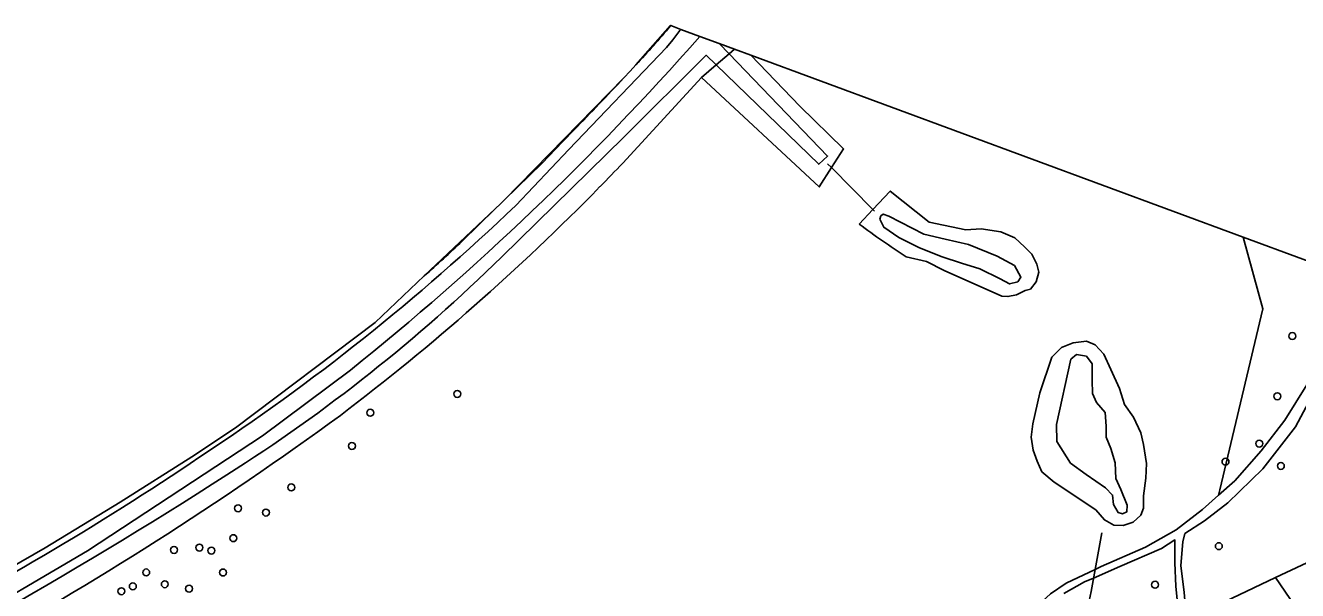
# Model space of a CAD drawing. Extents: x 155275 to 156265, y 382654 to 383635.
# Drawn here: x 155548.9 to 155728.7, y 383554.9 to 383634.7 of the extents above; entities that cross this region are included whole.
import ezdxf

# ---------------------------------------------------------------- set-up
doc = ezdxf.new("R2010")
doc.units = 0
for name, color, linetype in [('IMGEO_Boom', 7, 'Continuous'), ('IMGEO_Duiker', 7, 'Continuous'), ('IMGEO_Erf', 7, 'Continuous'), ('IMGEO_Fietspad_gesloten', 7, 'Continuous'), ('IMGEO_Gemengd_bos', 7, 'Continuous'), ('IMGEO_Groenvoorziening', 7, 'Continuous'), ('IMGEO_Oever', 7, 'Continuous'), ('IMGEO_Pand', 7, 'Continuous'), ('IMGEO_Sloot', 7, 'Continuous'), ('IMGEO_Voetpad_halfverhard', 7, 'Continuous'), ('IMGEO_Waterloop', 7, 'Continuous')]:
    doc.layers.add(name, color=color, linetype=linetype)

msp = doc.modelspace()

# ---------------------------------------------------------------- linework, layer by layer
at = {"layer": 'IMGEO_Boom'}
for centre in [(155727.95, 383590.87), (155609.91, 383582.69), (155725.83, 383582.36), (155597.6, 383580.03), (155723.27, 383575.67), (155595.01, 383575.34), (155718.5, 383573.12), (155726.33, 383572.53), (155586.44, 383569.49), (155578.92, 383566.54), (155582.85, 383565.94), (155573.45, 383560.99), (155578.24, 383562.32), (155717.56, 383561.19), (155569.86, 383560.66), (155575.15, 383560.56), (155565.93, 383557.48), (155576.79, 383557.47), (155568.56, 383555.82), (155708.54, 383555.74), (155562.42, 383554.83), (155564.04, 383555.52), (155571.99, 383555.19)]:
    msp.add_circle(centre, 0.489, dxfattribs=at)
at = {"layer": 'IMGEO_Duiker'}
for points in [[(155668.87, 383608.5), (155668.66, 383608.72), (155662.82, 383614.65), (155662.26, 383615.21)], [(155699.25, 383553.49), (155699.49, 383554.8), (155701.01, 383563.09)]]:
    msp.add_lwpolyline(points, dxfattribs=at)
at = {"layer": 'IMGEO_Erf'}
msp.add_lwpolyline([(155729.62, 383550.85), (155725.56, 383556.77), (155713.31, 383550.93), (155726.77, 383531.57), (155770.82, 383467.54)], dxfattribs=at)
at = {"layer": 'IMGEO_Fietspad_gesloten'}
for points in [[(155640.03, 383634.73), (155635.16, 383629.18)], [(155640.1, 383634.71), (155640.03, 383634.73)], [(155633.45, 383627.34), (155616.57, 383610.11)], [(155616.57, 383610.11), (155621.89, 383615.3), (155624.78, 383618.29), (155626.46, 383620.02)], [(155615.27, 383608.83), (155605.24, 383599.35)], [(155610.6, 383604.27), (155615.27, 383608.83)]]:
    msp.add_lwpolyline(points, dxfattribs=at)
for centre, radius, start, end in [((155477.39, 383773.84), 214.08, 318.4563, 319.4653), ((155294.78, 383943.67), 463.43, 317.2636, 317.7141), ((155294.78, 383943.67), 463.43, 315.7018, 316.954), ((155479.2, 383741.97), 190.33, 311.4673, 313.6583)]:
    msp.add_arc(centre, radius, start, end, dxfattribs=at)
at = {"layer": 'IMGEO_Gemengd_bos'}
for points in [[(155651.4, 383630.53), (155658.31, 383623.32), (155664.51, 383617.29), (155662.82, 383614.65), (155661.07, 383611.92), (155644.41, 383627.4), (155633.29, 383615.29)], [(155676.25, 383534.54), (155677.37, 383535.86), (155679.44, 383538.94), (155684.08, 383544.71), (155689.05, 383550.18), (155693.75, 383554.48), (155695.98, 383555.96), (155700.06, 383557.91), (155700.91, 383558.31), (155707.19, 383561.04), (155711.55, 383563.51), (155715.26, 383566.38), (155717.53, 383568.4), (155717.71, 383569.15), (155723.77, 383594.72), (155721.01, 383604.84), (155651.4, 383630.53)], [(155666.73, 383606.67), (155668.66, 383608.72), (155671.12, 383611.35), (155676.6, 383606.94), (155681.78, 383605.88), (155683.96, 383606.03), (155686.76, 383605.57), (155688.71, 383604.75), (155690.09, 383603.47), (155691.11, 383602.43), (155691.81, 383601.04), (155692.13, 383599.87), (155691.75, 383598.52), (155690.93, 383597.49), (155690.19, 383597.28), (155688.94, 383596.68), (155687.74, 383596.43), (155686.9, 383596.51), (155678.74, 383600.14), (155676.25, 383601.38), (155673.37, 383602.07)]]:
    msp.add_lwpolyline(points, dxfattribs=at)
msp.add_lwpolyline([(155702.74, 383564.16), (155701.38, 383564.91), (155700.16, 383566.32), (155694.29, 383570.21), (155692.53, 383571.71), (155691.87, 383573.18), (155691.31, 383574.76), (155691.05, 383576.57), (155691.26, 383578.49), (155692.26, 383582.86), (155693.93, 383587.9), (155695.33, 383589.25), (155696.97, 383589.91), (155698.83, 383590.16), (155700.1, 383589.64), (155701.31, 383588.32), (155702.3, 383586.15), (155703.52, 383583.48), (155704.23, 383581.18), (155705.52, 383579.4), (155706.54, 383577.18), (155706.92, 383575.55), (155707.32, 383572.89), (155707.26, 383570.8), (155706.91, 383568.31), (155706.92, 383566.63), (155706.89, 383566.54), (155706.55, 383565.56), (155705.46, 383564.59), (155704.04, 383564.13)], close=True, dxfattribs=at)
for centre, radius, start, end in [((155395.9, 383841.82), 328.14, 315.5346, 316.3415), ((155390.19, 383847.35), 336.08, 307.1993, 315.542), ((155727.15, 383686.82), 100.37, 232.9927, 237.6044), ((155300.26, 383981.58), 497.46, 298.8352, 306.1036)]:
    msp.add_arc(centre, radius, start, end, dxfattribs=at)
at = {"layer": 'IMGEO_Groenvoorziening'}
for points in [[(155641.52, 383634.18), (155640.1, 383634.71)], [(155618.16, 383609.32), (155625.69, 383617.2), (155639.46, 383631.6), (155640.38, 383632.72)], [(155635.16, 383629.18), (155634.36, 383628.27), (155633.45, 383627.34)], [(155626.46, 383620.02), (155624.78, 383618.29), (155621.89, 383615.3), (155616.57, 383610.11), (155616.03, 383609.55), (155615.27, 383608.83), (155610.6, 383604.27)], [(155737.88, 383598.62), (155721.01, 383604.84), (155723.77, 383594.72), (155717.71, 383569.15), (155717.53, 383568.4), (155719.82, 383570.44), (155723.54, 383574.64), (155726.9, 383578.98), (155731.56, 383586.48), (155737.88, 383598.62)], [(155605.24, 383599.35), (155598.28, 383592.77), (155578.55, 383577.91), (155572.4, 383573.81), (155562.25, 383567.42), (155551.64, 383560.96), (155540.07, 383554.3), (155528.01, 383548.03), (155513.35, 383540.7), (155501.87, 383535.2), (155488.65, 383529.61), (155479.09, 383525.64), (155474.47, 383523.72), (155473.31, 383523.29), (155473.33, 383522.38), (155474.47, 383519.47), (155475.34, 383517.28), (155478.4, 383509.51), (155482.71, 383498.16)], [(155787.44, 383580.33), (155739.14, 383598.15), (155728.42, 383578.03), (155723.78, 383572.11), (155718.82, 383567.29), (155715.55, 383564.77), (155712.75, 383562.97), (155712.45, 383561.82), (155712.2, 383558.44), (155712.64, 383554.67), (155713.01, 383550.79), (155713.31, 383550.93), (155725.56, 383556.77), (155733.71, 383560.6), (155733.83, 383560.43), (155739.79, 383563.17), (155739.71, 383563.35), (155745.24, 383565.96), (155756.13, 383571.03), (155761.49, 383573.54), (155766.86, 383576.05), (155781.07, 383582.65), (155787.44, 383580.33)], [(155712, 383550.31), (155711.5, 383555.54), (155711.32, 383558.86), (155711.36, 383562.08), (155709.44, 383560.85), (155703.55, 383558.3), (155699.84, 383556.69), (155698.59, 383556.16), (155695.66, 383554.5)]]:
    msp.add_lwpolyline(points, dxfattribs=at)
for centre, radius, start, end in [((155477.39, 383773.84), 214.08, 318.4563, 319.4653), ((154760.74, 384325.86), 1119.91, 321.76245, 321.8574), ((155294.78, 383943.67), 463.43, 317.2636, 317.7141), ((155294.78, 383943.67), 463.43, 315.7018, 316.954), ((155402.52, 383834.49), 311.77, 303.2635, 313.7625), ((155479.2, 383741.97), 190.33, 311.4673, 313.6583), ((155338.8, 383921.51), 419.52, 296.8978, 304.0207)]:
    msp.add_arc(centre, radius, start, end, dxfattribs=at)
at = {"layer": 'IMGEO_Oever'}
for points in [[(155644.2, 383633.19), (155641.52, 383634.18)], [(155640.38, 383632.72), (155639.46, 383631.6), (155625.69, 383617.2), (155618.16, 383609.32)], [(155646.92, 383632.19), (155648.33, 383630.73), (155649.1, 383631.38), (155646.92, 383632.19)], [(155644.41, 383627.4), (155646.49, 383629.16), (155645.07, 383630.53), (155633.43, 383618.95), (155616.2, 383602.04)], [(155633.29, 383615.29), (155644.41, 383627.4)], [(155681.78, 383605.88), (155676.6, 383606.94), (155671.12, 383611.35), (155668.66, 383608.72), (155666.73, 383606.67)], [(155673.37, 383602.07), (155676.25, 383601.38), (155678.74, 383600.14), (155686.9, 383596.51), (155687.74, 383596.43), (155688.94, 383596.68), (155690.19, 383597.28), (155690.93, 383597.49), (155691.75, 383598.52), (155692.13, 383599.87), (155691.81, 383601.04), (155691.11, 383602.43), (155690.09, 383603.47), (155688.71, 383604.75), (155686.76, 383605.57), (155683.96, 383606.03), (155681.78, 383605.88)], [(155480.63, 383520.78), (155481.11, 383519.47), (155481.68, 383517.95), (155483.49, 383517.77), (155483.73, 383518.57), (155484.23, 383519.63), (155482.68, 383519.14), (155482.27, 383520.46), (155484.44, 383521.37), (155485.12, 383522.09), (155485.73, 383522.72), (155486.52, 383523.08), (155496.83, 383528.84), (155500.3, 383530.43), (155508.45, 383534.22), (155538.52, 383549.35), (155557.62, 383560.55), (155582.35, 383576.78), (155594.81, 383586.05)]]:
    msp.add_lwpolyline(points, dxfattribs=at)
for points in [[(155651.4, 383630.53), (155649.1, 383631.38), (155648.33, 383630.73), (155662.25, 383616.29), (155661.01, 383615.13), (155646.49, 383629.16), (155644.41, 383627.4), (155661.07, 383611.92), (155662.82, 383614.65), (155664.51, 383617.29), (155658.31, 383623.32)], [(155670.9, 383607.8), (155675.86, 383605.25), (155678.86, 383604.56), (155682.15, 383603.78), (155686.21, 383602.17), (155688.68, 383600.82), (155689.58, 383599.18), (155689.13, 383598.52), (155687.98, 383598.23), (155686.67, 383598.93), (155683.79, 383600.37), (155681.2, 383601.15), (155678.45, 383602.05), (155675.25, 383603.32), (155672.33, 383604.8), (155670.2, 383606.24), (155669.66, 383607.35), (155669.79, 383607.83), (155670.12, 383608.09)], [(155702.74, 383564.16), (155704.04, 383564.13), (155705.46, 383564.59), (155706.55, 383565.56), (155706.89, 383566.54), (155706.92, 383566.63), (155706.91, 383568.31), (155707.26, 383570.8), (155707.32, 383572.89), (155706.92, 383575.55), (155706.54, 383577.18), (155705.52, 383579.4), (155704.23, 383581.18), (155703.52, 383583.48), (155702.3, 383586.15), (155701.31, 383588.32), (155700.1, 383589.64), (155698.83, 383590.16), (155696.97, 383589.91), (155695.33, 383589.25), (155693.93, 383587.9), (155692.26, 383582.86), (155691.26, 383578.49), (155691.05, 383576.57), (155691.31, 383574.76), (155691.87, 383573.18), (155692.53, 383571.71), (155694.29, 383570.21), (155700.16, 383566.32), (155701.38, 383564.91)], [(155696.65, 383587.59), (155697.43, 383588.28), (155698.83, 383588.04), (155699.65, 383586.93), (155699.65, 383584.63), (155699.69, 383582.74), (155700.27, 383581.47), (155701.5, 383580.07), (155701.62, 383578.14), (155701.62, 383576.58), (155702.28, 383574.98), (155702.9, 383572.97), (155703.02, 383570.75), (155703.72, 383569.19), (155704.62, 383566.97), (155704.54, 383566.03), (155703.92, 383565.74), (155703.35, 383565.94), (155702.69, 383567.09), (155702.53, 383568.41), (155701.54, 383569.43), (155698.79, 383571.32), (155696.61, 383572.92), (155694.68, 383575.96), (155694.6, 383578.39)]]:
    msp.add_lwpolyline(points, close=True, dxfattribs=at)
for centre, radius, start, end in [((154760.74, 384325.86), 1119.91, 321.76245, 321.8574), ((155348.77, 383893.32), 393.63, 308.6858, 318.6302), ((155344.2, 383897.31), 399.7, 318.6344, 318.6399), ((155395.9, 383841.82), 328.14, 315.5346, 316.3415), ((155390.19, 383847.35), 336.08, 307.1993, 315.542), ((155402.52, 383834.49), 311.77, 303.2635, 313.7625), ((155727.15, 383686.82), 100.37, 232.9927, 237.6044), ((155452.15, 383769.15), 234.16, 302.3172, 314.4707), ((155300.26, 383981.58), 497.46, 298.8352, 306.1036), ((155338.8, 383921.51), 419.52, 296.8978, 304.0207), ((155184.17, 384185.22), 729.06, 296.3848, 302.63507)]:
    msp.add_arc(centre, radius, start, end, dxfattribs=at)
at = {"layer": 'IMGEO_Pand'}
msp.add_lwpolyline([(155736.24, 383556.93), (155733.83, 383560.43), (155733.71, 383560.6), (155725.56, 383556.77), (155729.62, 383550.85), (155737, 383555.83)], close=True, dxfattribs=at)
at = {"layer": 'IMGEO_Sloot'}
for points in [[(155616.2, 383602.04), (155633.43, 383618.95), (155645.07, 383630.53), (155646.49, 383629.16), (155648.33, 383630.73), (155646.92, 383632.19)], [(155646.92, 383632.19), (155644.2, 383633.19)], [(155594.81, 383586.05), (155582.35, 383576.78), (155557.62, 383560.55), (155538.52, 383549.35), (155508.45, 383534.22), (155500.3, 383530.43), (155496.83, 383528.84), (155486.52, 383523.08), (155485.73, 383522.72), (155485.12, 383522.09), (155484.44, 383521.37), (155482.27, 383520.46), (155482.68, 383519.14), (155484.23, 383519.63), (155483.73, 383518.57), (155483.49, 383517.77), (155484.23, 383517.69), (155485.26, 383519.14), (155487.18, 383520.89), (155500.2, 383528.4), (155508.16, 383532.1)]]:
    msp.add_lwpolyline(points, dxfattribs=at)
msp.add_lwpolyline([(155648.33, 383630.73), (155646.49, 383629.16), (155661.01, 383615.13), (155662.25, 383616.29)], close=True, dxfattribs=at)
for centre, radius, start, end in [((155348.77, 383893.32), 393.63, 308.6858, 318.6302), ((155344.2, 383897.31), 399.7, 318.6344, 318.6399), ((155452.15, 383769.15), 234.16, 302.3172, 314.4707), ((155184.17, 384185.22), 729.06, 296.3848, 302.63507)]:
    msp.add_arc(centre, radius, start, end, dxfattribs=at)
at = {"layer": 'IMGEO_Voetpad_halfverhard'}
for points in [[(155737.88, 383598.62), (155731.56, 383586.48), (155726.9, 383578.98), (155723.54, 383574.64), (155719.82, 383570.44), (155717.53, 383568.4), (155715.26, 383566.38), (155711.55, 383563.51), (155707.19, 383561.04), (155700.91, 383558.31), (155700.06, 383557.91), (155695.98, 383555.96), (155693.75, 383554.48), (155689.05, 383550.18), (155684.08, 383544.71), (155679.44, 383538.94), (155677.37, 383535.86), (155676.25, 383534.54)], [(155712.64, 383554.67), (155712.2, 383558.44), (155712.45, 383561.82), (155712.75, 383562.97), (155715.55, 383564.77), (155718.82, 383567.29), (155723.78, 383572.11), (155728.42, 383578.03), (155739.14, 383598.15)], [(155695.66, 383554.5), (155698.59, 383556.16), (155699.84, 383556.69), (155703.55, 383558.3), (155709.44, 383560.85), (155711.36, 383562.08), (155711.32, 383558.86), (155711.5, 383555.54), (155712, 383550.31)]]:
    msp.add_lwpolyline(points, dxfattribs=at)
at = {"layer": 'IMGEO_Waterloop'}
for points in [[(155670.9, 383607.8), (155670.12, 383608.09), (155669.79, 383607.83), (155669.66, 383607.35), (155670.2, 383606.24), (155672.33, 383604.8), (155675.25, 383603.32), (155678.45, 383602.05), (155681.2, 383601.15), (155683.79, 383600.37), (155686.67, 383598.93), (155687.98, 383598.23), (155689.13, 383598.52), (155689.58, 383599.18), (155688.68, 383600.82), (155686.21, 383602.17), (155682.15, 383603.78), (155678.86, 383604.56), (155675.86, 383605.25)], [(155696.65, 383587.59), (155694.6, 383578.39), (155694.68, 383575.96), (155696.61, 383572.92), (155698.79, 383571.32), (155701.54, 383569.43), (155702.53, 383568.41), (155702.69, 383567.09), (155703.35, 383565.94), (155703.92, 383565.74), (155704.54, 383566.03), (155704.62, 383566.97), (155703.72, 383569.19), (155703.02, 383570.75), (155702.9, 383572.97), (155702.28, 383574.98), (155701.62, 383576.58), (155701.62, 383578.14), (155701.5, 383580.07), (155700.27, 383581.47), (155699.69, 383582.74), (155699.65, 383584.63), (155699.65, 383586.93), (155698.83, 383588.04), (155697.43, 383588.28)]]:
    msp.add_lwpolyline(points, close=True, dxfattribs=at)

doc.saveas('drawing.dxf')
